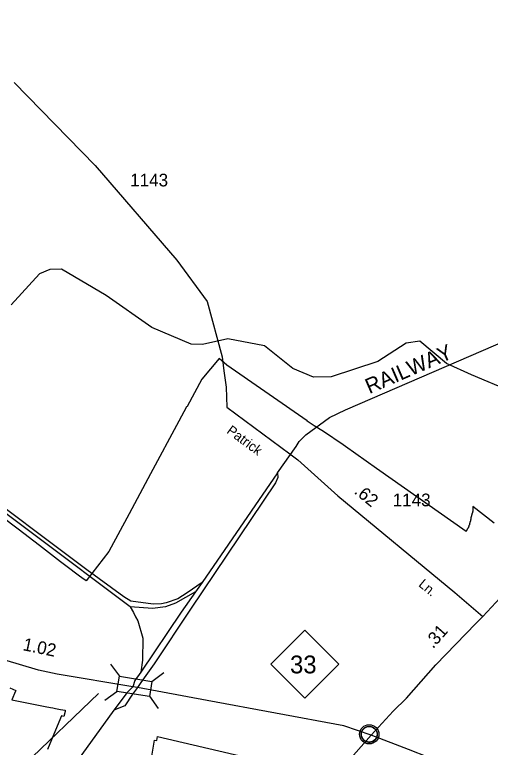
# Model space of a CAD drawing. Extents: x 2532689 to 2764727, y 536648 to 732970.
# Drawn here: x 2561755 to 2566422, y 646803 to 653984 of the extents above; entities that cross this region are included whole.
import ezdxf

# ---------------------------------------------------------------- set-up
doc = ezdxf.new("R2010")
doc.units = 0
for name, color, linetype in [('Exist Boundary Political City Limit New', 7, 'Continuous'), ('Exist Civil Demographics Community CELL', 7, 'Continuous'), ('Exist Hydrographic Creek Single Shore', 7, 'Continuous'), ('Exist Railroad Mainline', 7, 'Continuous'), ('Exist Railroad Mainline Label', 7, 'Continuous'), ('Exist Railroad Siding', 7, 'Continuous'), ('Exist Road Primary NC Attributed', 7, 'Continuous'), ('Exist Road Primary NC Mileage Hundredths English Label', 7, 'Continuous'), ('Exist Road Primary NC Shield CELL', 7, 'Continuous'), ('Exist Road Primary NC Shield Number Label', 7, 'Continuous'), ('Exist Road Primary NC Structure Standard Bridge CELL', 7, 'Continuous'), ('Exist Road Primary NC Structure Standard Bridge Number Label', 7, 'Continuous'), ('Exist Road Primary US Attributed', 7, 'Continuous'), ('Exist Road Primary US Mileage Hundredths English Label', 7, 'Continuous'), ('Exist Road Secondary Mileage Hundredths English Label', 7, 'Continuous'), ('Exist Road Secondary Type 51 Attributed', 7, 'Continuous'), ('Exist Road Secondary Type 51 Label', 7, 'Continuous'), ('Exist Road Secondary Type 51 Number Label', 7, 'Continuous'), ('Map Preparation Boundary City Limit Buffer Line', 7, 'Continuous')]:
    doc.layers.add(name, color=color, linetype=linetype)

msp = doc.modelspace()

# ---------------------------------------------------------------- linework, layer by layer
at = {"layer": 'Exist Boundary Political City Limit New'}
for points in [[(2566235.5, 649066.6), (2566235, 649064.9), (2566234.2, 649063), (2566233.8, 649061.6), (2566233, 649060.4), (2566232.5, 649059.2), (2566231.5, 649055.9), (2566231, 649052.2), (2566231, 649049.2), (2566231, 649048.6), (2566230.8, 649046.4), (2566230.5, 649042.9), (2566229.8, 649039.2), (2566229.2, 649036.6), (2566228.5, 649034.1), (2566228, 649031.8), (2566227.5, 649029.2), (2566227.2, 649026.7), (2566227, 649024.6), (2566226.8, 649022.7), (2566226.2, 649020.4), (2566225.5, 649018), (2566224.5, 649015.8), (2566223.5, 649013.6), (2566222.8, 649011.6), (2566222, 649008.8), (2566221.8, 649005.9), (2566221.2, 649003.6), (2566220.8, 649001.8), (2566219.5, 648999.8), (2566218.5, 648997.6), (2566218, 648996.4), (2566217.5, 648995.2), (2566217, 648994.1), (2566216.5, 648992.2), (2566216, 648990.2), (2566216, 648988.7), (2566216, 648986.8), (2566216, 648984.5), (2566215.5, 648982.2), (2566214.8, 648980.5), (2566213.5, 648978.8), (2566212.5, 648977.1), (2566212, 648975.6), (2566211.5, 648974.2), (2566211.2, 648973.2), (2566211, 648971.9), (2566210.8, 648970.2), (2566210.5, 648968.4), (2566210.2, 648967), (2566209.8, 648965.8), (2566209.2, 648964.7), (2566208.2, 648963), (2566207.5, 648961.2), (2566207, 648959.8), (2566206.5, 648958.2), (2566206, 648956.4), (2566205, 648954.7), (2566204, 648953.4), (2566202.8, 648952.2), (2566201.8, 648951.1), (2566200.8, 648949.4), (2566200, 648947.6), (2566199.2, 648946.1), (2566198.5, 648944.9), (2566197.5, 648943.5), (2566196.2, 648942), (2566195.2, 648940.7), (2566194.5, 648939.4), (2566193.8, 648938.1), (2566192.5, 648936.1), (2566191, 648934), (2566190, 648932.4), (2566189.2, 648931.1), (2566188.8, 648929.4), (2566188, 648927.7), (2566187.2, 648925.5), (2566186.5, 648923.4), (2566185.5, 648921.4), (2566184.2, 648919.1), (2565306.2, 649536.8), (2565000, 649751.4), (2564977.8, 649766.6), (2564784.2, 649897.8), (2564692, 649953.1), (2564625.5, 650000.1), (2564625, 650001.8), (2563837, 650548.5), (2563761.8, 650614.1), (2563592.5, 650410.6), (2563446.2, 650142.3), (2563441.2, 650140.9), (2563365.2, 650000), (2563087.5, 649484.2), (2562877, 649092.2), (2562678.2, 648722.4), (2562455.8, 648433.4), (2562414, 648463.3), (2562390.2, 648481.4), (2562366.2, 648499.7)], [(2566460, 648998.6), (2566249.2, 649162.1), (2566251.8, 649131.3), (2566251, 649127.6), (2566250.5, 649124.2), (2566250, 649121.6), (2566249.8, 649119.3), (2566249.5, 649117.8), (2566249, 649115.7), (2566248, 649112.6), (2566247.2, 649109.3), (2566246.8, 649107.5), (2566246.5, 649105.8), (2566246, 649104), (2566245.5, 649102.4), (2566244.8, 649100.9), (2566244.2, 649099.9), (2566243.8, 649098.9), (2566243, 649097.6), (2566242.5, 649096.2), (2566242, 649094.2), (2566241.5, 649092.4), (2566241.2, 649090.5), (2566240.8, 649088.6), (2566240.2, 649086.7), (2566240, 649085.2), (2566239.8, 649083.6), (2566239.2, 649081.6), (2566238.8, 649079.4), (2566238, 649077.6), (2566237.5, 649075.9), (2566236.8, 649074.2), (2566236.2, 649072.1), (2566236, 649069.8), (2566235.8, 649068), (2566235.5, 649066.6)], [(2562366.2, 648499.7), (2562284.5, 648561.6), (2562205.2, 648621.9), (2561999.2, 648780.5), (2561790.2, 648941.2), (2561628.8, 649062.3)], [(2561708.2, 647385.6), (2561765.8, 647360.2), (2561762.8, 647353.4), (2561726, 647269.8), (2562006.5, 647212.7), (2562054.2, 647203.5), (2562105, 647193.7), (2562130.8, 647188.8), (2562154, 647184.3), (2562203, 647174.9), (2562252, 647165.6), (2562249.8, 647155.2), (2562238.8, 647106.1), (2562213, 647112.4), (2562155, 646972.1), (2562076.8, 646782.4)], [(2563082.8, 646618.8), (2563126.8, 646873.6), (2563150.5, 646868.4), (2563157.2, 646907.6), (2564514.2, 646593.2)]]:
    msp.add_lwpolyline(points, dxfattribs=at)
at = {"layer": 'Exist Civil Demographics Community CELL'}
msp.add_lwpolyline([(2565156.4, 646942.9), (2565157.4, 646948.5), (2565159.2, 646955), (2565162.1, 646962.2), (2565165, 646968), (2565168.4, 646973.7), (2565172.1, 646978.8), (2565176.1, 646983.2), (2565180.7, 646987.8), (2565186.2, 646992.4), (2565191.6, 646996), (2565196.5, 646998.9), (2565201.6, 647001.4), (2565207, 647003.7), (2565212.7, 647005.5), (2565217, 647006.6), (2565221.9, 647007.4), (2565226, 647008.1), (2565232.3, 647008.4), (2565236.8, 647008.3), (2565242.4, 647008), (2565247.3, 647007.3), (2565252.3, 647006.3), (2565257.3, 647004.9), (2565262.4, 647002.9), (2565269.1, 647000), (2565275.3, 646996.5), (2565280.4, 646993), (2565285.6, 646988.9), (2565288.9, 646985.8), (2565293, 646981.4), (2565296.9, 646976.7), (2565299.9, 646972.1), (2565303.1, 646967.1), (2565305.5, 646962), (2565307.6, 646957), (2565309.1, 646952), (2565310.4, 646947.4), (2565311.5, 646941.3), (2565312.1, 646936.6), (2565312.4, 646930.6), (2565312.2, 646924.8), (2565311.6, 646919.1), (2565310.7, 646913.7), (2565309, 646907.5), (2565307.2, 646901.7), (2565304.9, 646896.6), (2565301.7, 646890.6), (2565298.4, 646885.3), (2565295, 646880.6), (2565290.8, 646875.8), (2565285.5, 646870.9), (2565280.5, 646866.7), (2565275.4, 646863.3), (2565271.1, 646860.8), (2565264.3, 646857.6), (2565257.2, 646854.8), (2565251.2, 646853.4), (2565244.6, 646852.1), (2565240.2, 646851.6), (2565235.7, 646851.4), (2565230.1, 646851.4), (2565225.8, 646851.8), (2565220.2, 646852.5), (2565214.3, 646853.8), (2565209.7, 646855.1), (2565204.5, 646857), (2565199.9, 646859), (2565196, 646861.2), (2565189.2, 646865.3), (2565183.6, 646869.6), (2565178.7, 646874), (2565174.2, 646878.9), (2565171.1, 646882.9), (2565168.1, 646887), (2565164, 646894.1), (2565162.3, 646897.7), (2565160.5, 646901.7), (2565158, 646909.9), (2565156.4, 646916.9), (2565155.7, 646922.1), (2565155.4, 646928.4), (2565155.4, 646933.1), (2565155.9, 646939.6)], close=True, dxfattribs=at)
for centre, radius in [((2565234, 646930.5), 94.3), ((2565233.8, 646930.7), 76.7)]:
    msp.add_circle(centre, radius, dxfattribs=at)
at = {"layer": 'Exist Hydrographic Creek Single Shore'}
msp.add_lwpolyline([(2568270.2, 650407.2), (2568263, 650367.5), (2568007.1, 650202.9), (2567560.1, 650092.8), (2567235.1, 650089.5), (2567017.1, 650126.7), (2566236.1, 650452.9), (2565992, 650564.5), (2565729, 650783.7), (2565596.1, 650765.2), (2565317, 650583.2), (2564861, 650433.4), (2564686.1, 650429.6), (2564484.9, 650516.7), (2564205, 650738.4), (2563846, 650806), (2563597, 650749.9), (2563487.9, 650755.3), (2563102, 650917), (2562654, 651230.5), (2562216, 651488.5), (2562098.9, 651487.1), (2561999.9, 651443.7), (2561722, 651140.2)], dxfattribs=at)
at = {"layer": 'Exist Railroad Mainline'}
for p, q in [((2564333.6, 649494.1), (2563594.8, 648417.6)), ((2563594.8, 648417.6), (2563528.6, 648326.6))]:
    msp.add_line(p, q, dxfattribs=at)
for points in [[(2564333.6, 649494.1), (2564516.9, 649751.7), (2564547.7, 649800.5), (2564612.4, 649865.5), (2564845.2, 650034.2), (2565001.7, 650109.4), (2567927.2, 651376.6), (2568400.9, 651587.8), (2569468, 652056.8), (2570647.7, 652581.6), (2571657, 653023.6), (2572335.4, 653312.7), (2572542.2, 653388.7), (2573046.2, 653501.2), (2573203.8, 653536), (2573308.2, 653556.2), (2574260.9, 653760.3), (2574790.3, 653886.8), (2575172.4, 653984.3)], [(2562887.4, 648179.8), (2560088.1, 650277.3), (2560017, 650337.8), (2559798, 650501.6), (2559548.5, 650662.9), (2559265.7, 650821.2)], [(2563528.6, 648326.6), (2563332.7, 648216.6), (2563235.4, 648180.8), (2563105.7, 648164), (2562887.4, 648179.8)], [(2563528.6, 648326.6), (2563388.6, 648127.5), (2562991.8, 647539.9)], [(2562887.4, 648179.8), (2562922.5, 648124.4), (2562939.4, 648080.8), (2562963.9, 648041.4), (2563013.4, 647874.3), (2563009.7, 647656.2), (2562991.8, 647539.9)], [(2562991.8, 647539.9), (2562935.4, 647456.9), (2562914.4, 647395.3), (2562857.7, 647341.4), (2562727.1, 647168.7)], [(2562727.1, 647168.7), (2562285, 646556), (2562217.2, 646456.7), (2562142.4, 646283.3), (2562088, 646102.2), (2562054.8, 645851.6)]]:
    msp.add_lwpolyline(points, dxfattribs=at)
at = {"layer": 'Exist Railroad Siding'}
for points in [[(2563594.8, 648417.6), (2563448.8, 648316.8), (2563356, 648259.2), (2563240.7, 648218.7), (2563194.9, 648208), (2563114.8, 648206.4), (2562896.3, 648236), (2562827.3, 648278.8), (2562462.3, 648543.8), (2560071.1, 650333.1), (2559983.7, 650407.4), (2559738.5, 650576.4), (2559323.6, 650826.5), (2559265.7, 650821.2)], [(2564333.6, 649494.1), (2564336.8, 649446.3), (2564315.6, 649395.9), (2563480, 648155.5), (2563124.4, 647620.5), (2562993.9, 647437.9), (2562960.4, 647387.8), (2562912.2, 647324.3), (2562834.4, 647210.8), (2562727.1, 647168.7)]]:
    msp.add_lwpolyline(points, dxfattribs=at)
at = {"layer": 'Exist Road Primary NC Attributed'}
for points in [[(2562914.4, 647395.3), (2562172.2, 647519.9), (2561987.4, 647558.4), (2561649.4, 647659.6), (2561178.8, 647802.4), (2561086.3, 647824.6), (2560044.5, 648012.2)], [(2562960.4, 647387.8), (2562914.4, 647395.3)], [(2565254.2, 646922), (2564986.1, 647014.9), (2563645.2, 647260.7), (2562960.4, 647387.8)], [(2568451.3, 644916.4), (2568431.7, 644930), (2568272.9, 645040.8), (2568171.5, 645112.9), (2567834.7, 645356.3), (2567035, 646050.8), (2566793.3, 646248.2), (2566566.9, 646375.6), (2566344.7, 646485.5), (2565818.2, 646703.2), (2565620.7, 646781.2), (2565254.2, 646922)]]:
    msp.add_lwpolyline(points, dxfattribs=at)
at = {"layer": 'Exist Road Primary NC Shield CELL'}
msp.add_lwpolyline([(2564269.7, 647617.2), (2564602.7, 647950.2), (2564935.7, 647617.2), (2564602.7, 647284.2)], close=True, dxfattribs=at)
at = {"layer": 'Exist Road Primary NC Structure Standard Bridge CELL'}
for p, q in [((2562695.2, 647618.4), (2562781.9, 647499.5)), ((2563100.1, 647448.8), (2563219, 647535.4)), ((2562639.6, 647264.1), (2562758.5, 647350.8)), ((2563077.3, 647303.4), (2563163.9, 647184.5))]:
    msp.add_line(p, q, dxfattribs=at)
msp.add_lwpolyline([(2562781.9, 647499.5), (2563100.2, 647449.5), (2563076.8, 647300.8), (2562758.5, 647350.8)], close=True, dxfattribs=at)
at = {"layer": 'Exist Road Primary NC Structure Standard Bridge Number Label'}
msp.add_line((2562577.7, 647330.9), (2561021.5, 645843.4), dxfattribs=at)
at = {"layer": 'Exist Road Primary US Attributed'}
for points in [[(2566349.3, 648085.5), (2566858.6, 648633.4), (2567107.8, 648884.4), (2567252.6, 649047.2), (2567342.8, 649136.9), (2567395.8, 649189.9), (2567433.1, 649226.9), (2567848.5, 649632.7), (2567888.5, 649671.8), (2567971.1, 649731.2), (2568142.1, 649886.6), (2568231.4, 649936.5), (2569799.5, 650923.7)], [(2565254.2, 646922), (2565469.5, 647158.2), (2565600.9, 647285), (2565888.7, 647612.5), (2566280.7, 648018), (2566349.3, 648085.5)], [(2564542.6, 642459.5), (2564527.5, 642516.4), (2564519.3, 642586.5), (2564524.3, 642757.7), (2564524.3, 642923.9), (2564538.3, 643156.9), (2564538.3, 643182.6), (2564540.2, 643267), (2564551.9, 643669.6), (2564566.4, 645054.7), (2564585.8, 645695), (2564593.1, 645743.2), (2564606.8, 645857.4), (2564694, 646209.2), (2564707, 646253.4), (2564778.8, 646378.8), (2564858.6, 646484.5), (2564882.4, 646504.8), (2565254.2, 646922)]]:
    msp.add_lwpolyline(points, dxfattribs=at)
at = {"layer": 'Exist Road Secondary Type 51 Attributed'}
for points in [[(2561748.9, 653319.9), (2562544.8, 652507.4), (2563347, 651578.9), (2563644.8, 651172.7), (2563791.5, 650631.7), (2563806.3, 650491.8), (2563831.5, 650332.3), (2563835.1, 650138.4), (2564453.6, 649679.3)], [(2564453.6, 649679.3), (2564533.3, 649620), (2564926.1, 649267.9), (2566072.8, 648320.2), (2566349.3, 648085.5)]]:
    msp.add_lwpolyline(points, dxfattribs=at)
at = {"layer": 'Map Preparation Boundary City Limit Buffer Line'}
for points in [[(2566235.5, 649066.6), (2566235, 649064.9), (2566234.2, 649063), (2566233.8, 649061.6), (2566233, 649060.4), (2566232.5, 649059.2), (2566231.5, 649055.9), (2566231, 649052.2), (2566231, 649049.2), (2566231, 649048.6), (2566230.8, 649046.4), (2566230.5, 649042.9), (2566229.8, 649039.2), (2566229.2, 649036.6), (2566228.5, 649034.1), (2566228, 649031.8), (2566227.5, 649029.2), (2566227.2, 649026.7), (2566227, 649024.6), (2566226.8, 649022.7), (2566226.2, 649020.4), (2566225.5, 649018), (2566224.5, 649015.8), (2566223.5, 649013.6), (2566222.8, 649011.6), (2566222, 649008.8), (2566221.8, 649005.9), (2566221.2, 649003.6), (2566220.8, 649001.8), (2566219.5, 648999.8), (2566218.5, 648997.6), (2566218, 648996.4), (2566217.5, 648995.2), (2566217, 648994.1), (2566216.5, 648992.2), (2566216, 648990.2), (2566216, 648988.7), (2566216, 648986.8), (2566216, 648984.5), (2566215.5, 648982.2), (2566214.8, 648980.5), (2566213.5, 648978.8), (2566212.5, 648977.1), (2566212, 648975.6), (2566211.5, 648974.2), (2566211.2, 648973.2), (2566211, 648971.9), (2566210.8, 648970.2), (2566210.5, 648968.4), (2566210.2, 648967), (2566209.8, 648965.8), (2566209.2, 648964.7), (2566208.2, 648963), (2566207.5, 648961.2), (2566207, 648959.8), (2566206.5, 648958.2), (2566206, 648956.4), (2566205, 648954.7), (2566204, 648953.4), (2566202.8, 648952.2), (2566201.8, 648951.1), (2566200.8, 648949.4), (2566200, 648947.6), (2566199.2, 648946.1), (2566198.5, 648944.9), (2566197.5, 648943.5), (2566196.2, 648942), (2566195.2, 648940.7), (2566194.5, 648939.4), (2566193.8, 648938.1), (2566192.5, 648936.1), (2566191, 648934), (2566190, 648932.4), (2566189.2, 648931.1), (2566188.8, 648929.4), (2566188, 648927.7), (2566187.2, 648925.5), (2566186.5, 648923.4), (2566185.5, 648921.4), (2566184.2, 648919.1), (2565306.2, 649536.8), (2565000, 649751.4), (2564977.8, 649766.6), (2564784.2, 649897.8), (2564692, 649953.1), (2564625.5, 650000.1), (2564625, 650001.8), (2563837, 650548.5), (2563761.8, 650614.1), (2563592.5, 650410.6), (2563446.2, 650142.3), (2563441.2, 650140.9), (2563365.2, 650000), (2563087.5, 649484.2), (2562877, 649092.2), (2562678.2, 648722.4), (2562455.8, 648433.4), (2562414, 648463.3), (2562390.2, 648481.4), (2562366.2, 648499.7)], [(2566460, 648998.6), (2566249.2, 649162.1), (2566251.8, 649131.3), (2566251, 649127.6), (2566250.5, 649124.2), (2566250, 649121.6), (2566249.8, 649119.3), (2566249.5, 649117.8), (2566249, 649115.7), (2566248, 649112.6), (2566247.2, 649109.3), (2566246.8, 649107.5), (2566246.5, 649105.8), (2566246, 649104), (2566245.5, 649102.4), (2566244.8, 649100.9), (2566244.2, 649099.9), (2566243.8, 649098.9), (2566243, 649097.6), (2566242.5, 649096.2), (2566242, 649094.2), (2566241.5, 649092.4), (2566241.2, 649090.5), (2566240.8, 649088.6), (2566240.2, 649086.7), (2566240, 649085.2), (2566239.8, 649083.6), (2566239.2, 649081.6), (2566238.8, 649079.4), (2566238, 649077.6), (2566237.5, 649075.9), (2566236.8, 649074.2), (2566236.2, 649072.1), (2566236, 649069.8), (2566235.8, 649068), (2566235.5, 649066.6)], [(2562366.2, 648499.7), (2562284.5, 648561.6), (2562205.2, 648621.9), (2561999.2, 648780.5), (2561790.2, 648941.2), (2561628.8, 649062.3)], [(2561708.2, 647385.6), (2561765.8, 647360.2), (2561762.8, 647353.4), (2561726, 647269.8), (2562006.5, 647212.7), (2562054.2, 647203.5), (2562105, 647193.7), (2562130.8, 647188.8), (2562154, 647184.3), (2562203, 647174.9), (2562252, 647165.6), (2562249.8, 647155.2), (2562238.8, 647106.1), (2562213, 647112.4), (2562155, 646972.1), (2562076.8, 646782.4)], [(2563082.8, 646618.8), (2563126.8, 646873.6), (2563150.5, 646868.4), (2563157.2, 646907.6), (2564514.2, 646593.2)]]:
    msp.add_lwpolyline(points, dxfattribs=at)

# ---------------------------------------------------------------- texts
at = {"layer": 'Exist Railroad Mainline Label'}
msp.add_text('RAILWAY', height=150, rotation=23.35927, dxfattribs=at).set_placement((2565234.8, 650263.9))
at = {"layer": 'Exist Road Primary NC Mileage Hundredths English Label'}
msp.add_text('1.02', height=125, rotation=348.17236, dxfattribs=at).set_placement((2561828.5, 647756))
at = {"layer": 'Exist Road Primary NC Shield Number Label'}
msp.add_text('33', height=175, dxfattribs=at).set_placement((2564456.8, 647527.5))
at = {"layer": 'Exist Road Primary US Mileage Hundredths English Label'}
msp.add_text('.31', height=125, rotation=48.62923, dxfattribs=at).set_placement((2565859.9, 647764.1))
at = {"layer": 'Exist Road Secondary Mileage Hundredths English Label'}
msp.add_text('.62', height=125, rotation=320.36815, dxfattribs=at).set_placement((2565078, 649298.5))
at = {"layer": 'Exist Road Secondary Type 51 Label'}
for s, rotation, p in [('Patrick', 323.41171, (2563827.8, 649889.8)), ('Ln.', 320.42815, (2565710.4, 648388))]:
    msp.add_text(s, height=95, rotation=rotation, dxfattribs=at).set_placement(p)
at = {"layer": 'Exist Road Secondary Type 51 Number Label'}
for p in [(2562888.4, 652301), (2565464.1, 649165.4)]:
    msp.add_text('1143', height=125, rotation=359.94, dxfattribs=at).set_placement(p)

doc.saveas('drawing.dxf')
